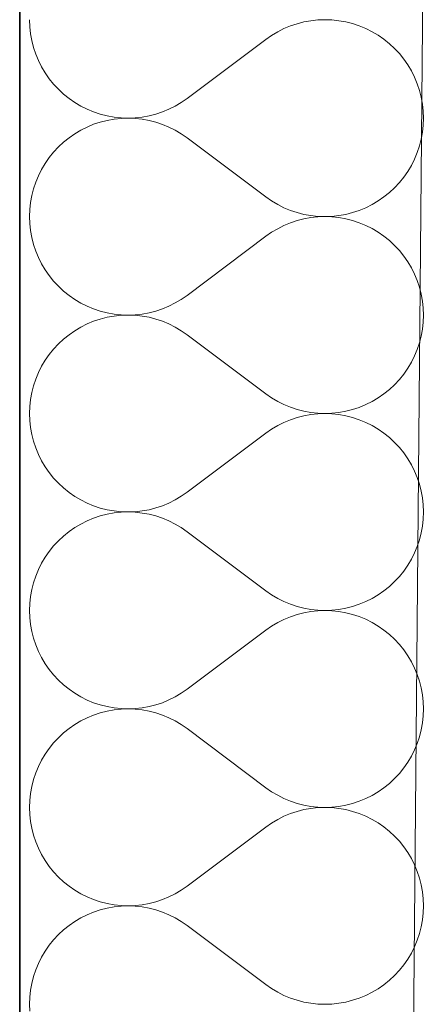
# Model space of a CAD drawing. Header units: millimetres. Extents: x -148444 to 51443, y -4810 to 453290.
# Tile 346 of 551: x -137998 to -137840, y 368695 to 369076. Entities that reach past the tile are written whole.
import ezdxf

# ---------------------------------------------------------------- set-up
doc = ezdxf.new("R2010")
doc.units = ezdxf.units.MM
doc.layers.add('- A - ocieplenie', color=8, linetype='Continuous')
doc.layers.add('Konstrukcja - Stropy', color=8, linetype='Continuous')

# ---------------------------------------------------------------- blocks, each defined once
blk = doc.blocks.new('*X26')
at = {"layer": '- A - ocieplenie', "linetype": 'Continuous', "lineweight": 13, "ltscale": 100}
for p, q in [((19781.29, 396509.28), (19781.39, 396506.56)), ((19882.23, 396506.87), (19879.72, 396505.82)), ((19884.81, 396507.73), (19882.23, 396506.87)), ((19887.45, 396508.4), (19884.81, 396507.73)), ((19890.13, 396508.89), (19887.45, 396508.4)), ((19892.83, 396509.18), (19890.13, 396508.89)), ((19895.55, 396509.28), (19892.83, 396509.18)), ((19898.27, 396509.18), (19895.55, 396509.28)), ((19900.97, 396508.89), (19898.27, 396509.18)), ((19903.65, 396508.41), (19900.97, 396508.89)), ((19906.29, 396507.74), (19903.65, 396508.41)), ((19908.87, 396506.88), (19906.29, 396507.74)), ((19911.38, 396505.84), (19908.87, 396506.88)), ((19781.39, 396506.56), (19781.68, 396503.85)), ((19781.68, 396503.85), (19782.16, 396501.18)), ((19874.95, 396503.21), (19872.72, 396501.66)), ((19877.29, 396504.6), (19874.95, 396503.21)), ((19879.72, 396505.82), (19877.29, 396504.6)), ((19913.82, 396504.63), (19911.38, 396505.84)), ((19916.16, 396503.24), (19913.82, 396504.63)), ((19918.39, 396501.69), (19916.16, 396503.24)), ((19782.16, 396501.18), (19782.83, 396498.54)), ((19872.72, 396501.66), (19842.24, 396478.8)), ((19920.51, 396499.98), (19918.39, 396501.69)), ((19922.5, 396498.13), (19920.51, 396499.98)), ((19782.83, 396498.54), (19783.69, 396495.96)), ((19783.69, 396495.96), (19784.73, 396493.45)), ((19924.36, 396496.14), (19922.5, 396498.13)), ((19926.07, 396494.02), (19924.36, 396496.14)), ((19784.73, 396493.45), (19785.95, 396491.01)), ((19927.62, 396491.79), (19926.07, 396494.02)), ((19929.01, 396489.45), (19927.62, 396491.79)), ((19785.95, 396491.01), (19787.34, 396488.67)), ((19787.34, 396488.67), (19788.89, 396486.44)), ((19930.22, 396487.01), (19929.01, 396489.45)), ((19788.89, 396486.44), (19790.6, 396484.32)), ((19790.6, 396484.32), (19792.46, 396482.33)), ((19931.27, 396484.5), (19930.22, 396487.01)), ((19932.13, 396481.92), (19931.27, 396484.5)), ((19792.46, 396482.33), (19794.45, 396480.48)), ((19794.45, 396480.48), (19796.57, 396478.77)), ((19932.8, 396479.28), (19932.13, 396481.92)), ((19796.57, 396478.77), (19798.8, 396477.22)), ((19798.8, 396477.22), (19801.14, 396475.83)), ((19837.67, 396475.86), (19840.01, 396477.25)), ((19840.01, 396477.25), (19842.24, 396478.8)), ((19933.28, 396476.61), (19932.8, 396479.28)), ((19933.57, 396473.9), (19933.28, 396476.61)), ((19801.14, 396475.83), (19803.57, 396474.62)), ((19803.57, 396474.62), (19806.09, 396473.58)), ((19806.09, 396473.58), (19808.67, 396472.72)), ((19808.67, 396472.72), (19811.31, 396472.05)), ((19827.51, 396472.06), (19830.14, 396472.73)), ((19830.14, 396472.73), (19832.72, 396473.6)), ((19832.72, 396473.6), (19835.24, 396474.64)), ((19835.24, 396474.64), (19837.67, 396475.86)), ((19933.67, 396471.18), (19933.57, 396473.9)), ((19806.09, 396468.79), (19803.57, 396467.75)), ((19808.67, 396469.65), (19806.09, 396468.79)), ((19811.31, 396470.32), (19808.67, 396469.65)), ((19811.31, 396472.05), (19813.98, 396471.57)), ((19813.98, 396470.8), (19811.31, 396470.32)), ((19813.98, 396471.57), (19816.69, 396471.28)), ((19816.69, 396471.09), (19813.98, 396470.8)), ((19816.69, 396471.28), (19819.41, 396471.18)), ((19819.41, 396471.18), (19816.69, 396471.09)), ((19819.41, 396471.18), (19822.13, 396471.28)), ((19822.13, 396471.08), (19819.41, 396471.18)), ((19822.13, 396471.28), (19824.83, 396471.57)), ((19824.83, 396470.79), (19822.13, 396471.08)), ((19824.83, 396471.57), (19827.51, 396472.06)), ((19827.51, 396470.31), (19824.83, 396470.79)), ((19830.14, 396469.63), (19827.51, 396470.31)), ((19832.72, 396468.77), (19830.14, 396469.63)), ((19835.24, 396467.73), (19832.72, 396468.77)), ((19933.57, 396468.46), (19933.67, 396471.18)), ((19798.8, 396465.14), (19796.57, 396463.59)), ((19801.14, 396466.53), (19798.8, 396465.14)), ((19803.57, 396467.75), (19801.14, 396466.53)), ((19837.67, 396466.51), (19835.24, 396467.73)), ((19840.01, 396465.12), (19837.67, 396466.51)), ((19842.24, 396463.56), (19840.01, 396465.12)), ((19932.8, 396463.08), (19933.28, 396465.76)), ((19933.28, 396465.76), (19933.57, 396468.46)), ((19794.45, 396461.89), (19792.46, 396460.03)), ((19796.57, 396463.59), (19794.45, 396461.89)), ((19872.72, 396440.71), (19842.24, 396463.56)), ((19932.13, 396460.45), (19932.8, 396463.08)), ((19790.6, 396458.04), (19788.89, 396455.93)), ((19792.46, 396460.03), (19790.6, 396458.04)), ((19930.22, 396455.35), (19931.27, 396457.86)), ((19931.27, 396457.86), (19932.13, 396460.45)), ((19787.34, 396453.69), (19785.95, 396451.35)), ((19788.89, 396455.93), (19787.34, 396453.69)), ((19929.01, 396452.92), (19930.22, 396455.35)), ((19785.95, 396451.35), (19784.73, 396448.92)), ((19926.07, 396448.34), (19927.62, 396450.58)), ((19927.62, 396450.58), (19929.01, 396452.92)), ((19783.69, 396446.41), (19782.83, 396443.82)), ((19784.73, 396448.92), (19783.69, 396446.41)), ((19922.5, 396444.24), (19924.36, 396446.23)), ((19924.36, 396446.23), (19926.07, 396448.34)), ((19782.83, 396443.82), (19782.16, 396441.19)), ((19918.39, 396440.68), (19920.51, 396442.38)), ((19920.51, 396442.38), (19922.5, 396444.24)), ((19781.68, 396438.51), (19781.39, 396435.81)), ((19782.16, 396441.19), (19781.68, 396438.51)), ((19872.72, 396440.71), (19874.95, 396439.15)), ((19874.95, 396439.15), (19877.29, 396437.76)), ((19913.82, 396437.74), (19916.16, 396439.13)), ((19916.16, 396439.13), (19918.39, 396440.68)), ((19781.39, 396435.81), (19781.29, 396433.09)), ((19877.29, 396437.76), (19879.72, 396436.54)), ((19879.72, 396436.54), (19882.23, 396435.5)), ((19882.23, 396435.5), (19884.81, 396434.64)), ((19884.81, 396434.64), (19887.45, 396433.96)), ((19903.65, 396433.95), (19906.29, 396434.62)), ((19906.29, 396434.62), (19908.87, 396435.48)), ((19908.87, 396435.48), (19911.38, 396436.52)), ((19911.38, 396436.52), (19913.82, 396437.74)), ((19781.29, 396433.09), (19781.39, 396430.37)), ((19882.23, 396430.67), (19879.72, 396429.63)), ((19884.81, 396431.54), (19882.23, 396430.67)), ((19887.45, 396432.21), (19884.81, 396431.54)), ((19887.45, 396433.96), (19890.13, 396433.48)), ((19890.13, 396432.7), (19887.45, 396432.21)), ((19890.13, 396433.48), (19892.83, 396433.19)), ((19892.83, 396432.99), (19890.13, 396432.7)), ((19892.83, 396433.19), (19895.55, 396433.09)), ((19895.55, 396433.09), (19892.83, 396432.99)), ((19895.55, 396433.09), (19898.27, 396433.18)), ((19898.27, 396432.99), (19895.55, 396433.09)), ((19898.27, 396433.18), (19900.97, 396433.47)), ((19900.97, 396432.7), (19898.27, 396432.99)), ((19900.97, 396433.47), (19903.65, 396433.95)), ((19903.65, 396432.22), (19900.97, 396432.7)), ((19906.29, 396431.55), (19903.65, 396432.22)), ((19908.87, 396430.69), (19906.29, 396431.55)), ((19911.38, 396429.65), (19908.87, 396430.69)), ((19781.39, 396430.37), (19781.68, 396427.66)), ((19781.68, 396427.66), (19782.16, 396424.99)), ((19874.95, 396427.02), (19872.72, 396425.47)), ((19877.29, 396428.41), (19874.95, 396427.02)), ((19879.72, 396429.63), (19877.29, 396428.41)), ((19913.82, 396428.44), (19911.38, 396429.65)), ((19916.16, 396427.05), (19913.82, 396428.44)), ((19918.39, 396425.5), (19916.16, 396427.05)), ((19782.16, 396424.99), (19782.83, 396422.35)), ((19872.72, 396425.47), (19842.24, 396402.61)), ((19920.51, 396423.79), (19918.39, 396425.5)), ((19922.5, 396421.94), (19920.51, 396423.79)), ((19782.83, 396422.35), (19783.69, 396419.77)), ((19783.69, 396419.77), (19784.73, 396417.26)), ((19924.36, 396419.95), (19922.5, 396421.94)), ((19926.07, 396417.83), (19924.36, 396419.95)), ((19784.73, 396417.26), (19785.95, 396414.82)), ((19927.62, 396415.6), (19926.07, 396417.83)), ((19929.01, 396413.26), (19927.62, 396415.6)), ((19785.95, 396414.82), (19787.34, 396412.48)), ((19787.34, 396412.48), (19788.89, 396410.25)), ((19930.22, 396410.82), (19929.01, 396413.26)), ((19788.89, 396410.25), (19790.6, 396408.13)), ((19790.6, 396408.13), (19792.46, 396406.14)), ((19931.27, 396408.31), (19930.22, 396410.82)), ((19932.13, 396405.73), (19931.27, 396408.31)), ((19792.46, 396406.14), (19794.45, 396404.29)), ((19794.45, 396404.29), (19796.57, 396402.58)), ((19932.8, 396403.09), (19932.13, 396405.73)), ((19796.57, 396402.58), (19798.8, 396401.03)), ((19798.8, 396401.03), (19801.14, 396399.64)), ((19837.67, 396399.67), (19840.01, 396401.06)), ((19840.01, 396401.06), (19842.24, 396402.61)), ((19933.28, 396400.42), (19932.8, 396403.09)), ((19933.57, 396397.71), (19933.28, 396400.42)), ((19801.14, 396399.64), (19803.57, 396398.43)), ((19803.57, 396398.43), (19806.09, 396397.39)), ((19806.09, 396397.39), (19808.67, 396396.53)), ((19808.67, 396396.53), (19811.31, 396395.86)), ((19827.51, 396395.87), (19830.14, 396396.54)), ((19830.14, 396396.54), (19832.72, 396397.4)), ((19832.72, 396397.4), (19835.24, 396398.45)), ((19835.24, 396398.45), (19837.67, 396399.67)), ((19933.67, 396394.99), (19933.57, 396397.71)), ((19806.09, 396392.6), (19803.57, 396391.56)), ((19808.67, 396393.45), (19806.09, 396392.6)), ((19811.31, 396394.13), (19808.67, 396393.45)), ((19811.31, 396395.86), (19813.98, 396395.38)), ((19813.98, 396394.61), (19811.31, 396394.13)), ((19813.98, 396395.38), (19816.69, 396395.09)), ((19816.69, 396394.9), (19813.98, 396394.61)), ((19816.69, 396395.09), (19819.41, 396394.99)), ((19819.41, 396394.99), (19816.69, 396394.9)), ((19819.41, 396394.99), (19822.13, 396395.09)), ((19822.13, 396394.89), (19819.41, 396394.99)), ((19822.13, 396395.09), (19824.83, 396395.38)), ((19824.83, 396394.6), (19822.13, 396394.89)), ((19824.83, 396395.38), (19827.51, 396395.87)), ((19827.51, 396394.12), (19824.83, 396394.6)), ((19830.14, 396393.44), (19827.51, 396394.12)), ((19832.72, 396392.58), (19830.14, 396393.44)), ((19835.24, 396391.54), (19832.72, 396392.58)), ((19933.57, 396392.27), (19933.67, 396394.99)), ((19798.8, 396388.95), (19796.57, 396387.4)), ((19801.14, 396390.34), (19798.8, 396388.95)), ((19803.57, 396391.56), (19801.14, 396390.34)), ((19837.67, 396390.32), (19835.24, 396391.54)), ((19840.01, 396388.93), (19837.67, 396390.32)), ((19842.24, 396387.37), (19840.01, 396388.93)), ((19932.8, 396386.89), (19933.28, 396389.57)), ((19933.28, 396389.57), (19933.57, 396392.27)), ((19794.45, 396385.7), (19792.46, 396383.84)), ((19796.57, 396387.4), (19794.45, 396385.7)), ((19872.72, 396364.52), (19842.24, 396387.37)), ((19932.13, 396384.26), (19932.8, 396386.89)), ((19790.6, 396381.85), (19788.89, 396379.73)), ((19792.46, 396383.84), (19790.6, 396381.85)), ((19930.22, 396379.16), (19931.27, 396381.67)), ((19931.27, 396381.67), (19932.13, 396384.26)), ((19787.34, 396377.5), (19785.95, 396375.16)), ((19788.89, 396379.73), (19787.34, 396377.5)), ((19929.01, 396376.73), (19930.22, 396379.16)), ((19785.95, 396375.16), (19784.73, 396372.73)), ((19926.07, 396372.15), (19927.62, 396374.39)), ((19927.62, 396374.39), (19929.01, 396376.73)), ((19783.69, 396370.22), (19782.83, 396367.63)), ((19784.73, 396372.73), (19783.69, 396370.22)), ((19922.5, 396368.05), (19924.36, 396370.04)), ((19924.36, 396370.04), (19926.07, 396372.15)), ((19782.83, 396367.63), (19782.16, 396365)), ((19918.39, 396364.49), (19920.51, 396366.19)), ((19920.51, 396366.19), (19922.5, 396368.05)), ((19781.68, 396362.32), (19781.39, 396359.62)), ((19782.16, 396365), (19781.68, 396362.32)), ((19872.72, 396364.52), (19874.95, 396362.96)), ((19874.95, 396362.96), (19877.29, 396361.57)), ((19913.82, 396361.55), (19916.16, 396362.94)), ((19916.16, 396362.94), (19918.39, 396364.49)), ((19781.39, 396359.62), (19781.29, 396356.9)), ((19877.29, 396361.57), (19879.72, 396360.35)), ((19879.72, 396360.35), (19882.23, 396359.31)), ((19882.23, 396359.31), (19884.81, 396358.45)), ((19884.81, 396358.45), (19887.45, 396357.77)), ((19903.65, 396357.76), (19906.29, 396358.43)), ((19906.29, 396358.43), (19908.87, 396359.29)), ((19908.87, 396359.29), (19911.38, 396360.33)), ((19911.38, 396360.33), (19913.82, 396361.55)), ((19781.29, 396356.9), (19781.39, 396354.18)), ((19882.23, 396354.48), (19879.72, 396353.44)), ((19884.81, 396355.35), (19882.23, 396354.48)), ((19887.45, 396356.02), (19884.81, 396355.35)), ((19887.45, 396357.77), (19890.13, 396357.29)), ((19890.13, 396356.51), (19887.45, 396356.02)), ((19890.13, 396357.29), (19892.83, 396357)), ((19892.83, 396356.8), (19890.13, 396356.51)), ((19892.83, 396357), (19895.55, 396356.9)), ((19895.55, 396356.9), (19892.83, 396356.8)), ((19895.55, 396356.9), (19898.27, 396356.99)), ((19898.27, 396356.8), (19895.55, 396356.9)), ((19898.27, 396356.99), (19900.97, 396357.28)), ((19900.97, 396356.51), (19898.27, 396356.8)), ((19900.97, 396357.28), (19903.65, 396357.76)), ((19903.65, 396356.03), (19900.97, 396356.51)), ((19906.29, 396355.36), (19903.65, 396356.03)), ((19908.87, 396354.5), (19906.29, 396355.36)), ((19911.38, 396353.46), (19908.87, 396354.5)), ((19781.39, 396354.18), (19781.68, 396351.47)), ((19781.68, 396351.47), (19782.16, 396348.8)), ((19874.95, 396350.83), (19872.72, 396349.28)), ((19877.29, 396352.22), (19874.95, 396350.83)), ((19879.72, 396353.44), (19877.29, 396352.22)), ((19913.82, 396352.25), (19911.38, 396353.46)), ((19916.16, 396350.86), (19913.82, 396352.25)), ((19918.39, 396349.31), (19916.16, 396350.86)), ((19782.16, 396348.8), (19782.83, 396346.16)), ((19872.72, 396349.28), (19842.24, 396326.42)), ((19920.51, 396347.6), (19918.39, 396349.31)), ((19922.5, 396345.75), (19920.51, 396347.6)), ((19782.83, 396346.16), (19783.69, 396343.58)), ((19783.69, 396343.58), (19784.73, 396341.07)), ((19924.36, 396343.76), (19922.5, 396345.75)), ((19926.07, 396341.64), (19924.36, 396343.76)), ((19784.73, 396341.07), (19785.95, 396338.63)), ((19927.62, 396339.4), (19926.07, 396341.64)), ((19929.01, 396337.07), (19927.62, 396339.4)), ((19785.95, 396338.63), (19787.34, 396336.29)), ((19787.34, 396336.29), (19788.89, 396334.06)), ((19930.22, 396334.63), (19929.01, 396337.07)), ((19788.89, 396334.06), (19790.6, 396331.94)), ((19790.6, 396331.94), (19792.46, 396329.95)), ((19931.27, 396332.12), (19930.22, 396334.63)), ((19932.13, 396329.54), (19931.27, 396332.12)), ((19792.46, 396329.95), (19794.45, 396328.1)), ((19794.45, 396328.1), (19796.57, 396326.39)), ((19932.8, 396326.9), (19932.13, 396329.54)), ((19796.57, 396326.39), (19798.8, 396324.84)), ((19798.8, 396324.84), (19801.14, 396323.45)), ((19837.67, 396323.48), (19840.01, 396324.87)), ((19840.01, 396324.87), (19842.24, 396326.42)), ((19933.28, 396324.23), (19932.8, 396326.9)), ((19933.57, 396321.52), (19933.28, 396324.23)), ((19801.14, 396323.45), (19803.57, 396322.24)), ((19803.57, 396322.24), (19806.09, 396321.2)), ((19806.09, 396321.2), (19808.67, 396320.34)), ((19808.67, 396320.34), (19811.31, 396319.67)), ((19827.51, 396319.68), (19830.14, 396320.35)), ((19830.14, 396320.35), (19832.72, 396321.21)), ((19832.72, 396321.21), (19835.24, 396322.26)), ((19835.24, 396322.26), (19837.67, 396323.48)), ((19933.67, 396318.8), (19933.57, 396321.52)), ((19806.09, 396316.41), (19803.57, 396315.37)), ((19808.67, 396317.26), (19806.09, 396316.41)), ((19811.31, 396317.94), (19808.67, 396317.26)), ((19811.31, 396319.67), (19813.98, 396319.19)), ((19813.98, 396318.42), (19811.31, 396317.94)), ((19813.98, 396319.19), (19816.69, 396318.9)), ((19816.69, 396318.71), (19813.98, 396318.42)), ((19816.69, 396318.9), (19819.41, 396318.8)), ((19819.41, 396318.8), (19816.69, 396318.71)), ((19819.41, 396318.8), (19822.13, 396318.9)), ((19822.13, 396318.7), (19819.41, 396318.8)), ((19822.13, 396318.9), (19824.83, 396319.19)), ((19824.83, 396318.41), (19822.13, 396318.7)), ((19824.83, 396319.19), (19827.51, 396319.68)), ((19827.51, 396317.93), (19824.83, 396318.41)), ((19830.14, 396317.25), (19827.51, 396317.93)), ((19832.72, 396316.39), (19830.14, 396317.25)), ((19835.24, 396315.35), (19832.72, 396316.39)), ((19933.57, 396316.08), (19933.67, 396318.8)), ((19798.8, 396312.76), (19796.57, 396311.21)), ((19801.14, 396314.15), (19798.8, 396312.76)), ((19803.57, 396315.37), (19801.14, 396314.15)), ((19837.67, 396314.13), (19835.24, 396315.35)), ((19840.01, 396312.74), (19837.67, 396314.13)), ((19842.24, 396311.18), (19840.01, 396312.74)), ((19932.8, 396310.7), (19933.28, 396313.38)), ((19933.28, 396313.38), (19933.57, 396316.08)), ((19794.45, 396309.51), (19792.46, 396307.65)), ((19796.57, 396311.21), (19794.45, 396309.51)), ((19872.72, 396288.33), (19842.24, 396311.18)), ((19932.13, 396308.06), (19932.8, 396310.7)), ((19790.6, 396305.66), (19788.89, 396303.54)), ((19792.46, 396307.65), (19790.6, 396305.66)), ((19930.22, 396302.97), (19931.27, 396305.48)), ((19931.27, 396305.48), (19932.13, 396308.06)), ((19787.34, 396301.31), (19785.95, 396298.97)), ((19788.89, 396303.54), (19787.34, 396301.31)), ((19929.01, 396300.54), (19930.22, 396302.97)), ((19785.95, 396298.97), (19784.73, 396296.54)), ((19926.07, 396295.96), (19927.62, 396298.2)), ((19927.62, 396298.2), (19929.01, 396300.54)), ((19783.69, 396294.02), (19782.83, 396291.44)), ((19784.73, 396296.54), (19783.69, 396294.02)), ((19922.5, 396291.86), (19924.36, 396293.85)), ((19924.36, 396293.85), (19926.07, 396295.96)), ((19782.83, 396291.44), (19782.16, 396288.81)), ((19918.39, 396288.3), (19920.51, 396290)), ((19920.51, 396290), (19922.5, 396291.86)), ((19781.68, 396286.13), (19781.39, 396283.43)), ((19782.16, 396288.81), (19781.68, 396286.13)), ((19872.72, 396288.33), (19874.95, 396286.77)), ((19874.95, 396286.77), (19877.29, 396285.38)), ((19913.82, 396285.36), (19916.16, 396286.75)), ((19916.16, 396286.75), (19918.39, 396288.3)), ((19781.39, 396283.43), (19781.29, 396280.71)), ((19877.29, 396285.38), (19879.72, 396284.16)), ((19879.72, 396284.16), (19882.23, 396283.12)), ((19882.23, 396283.12), (19884.81, 396282.26)), ((19884.81, 396282.26), (19887.45, 396281.58)), ((19903.65, 396281.57), (19906.29, 396282.24)), ((19906.29, 396282.24), (19908.87, 396283.1)), ((19908.87, 396283.1), (19911.38, 396284.14)), ((19911.38, 396284.14), (19913.82, 396285.36)), ((19781.29, 396280.71), (19781.39, 396277.99)), ((19882.23, 396278.29), (19879.72, 396277.25)), ((19884.81, 396279.16), (19882.23, 396278.29)), ((19887.45, 396279.83), (19884.81, 396279.16)), ((19887.45, 396281.58), (19890.13, 396281.1)), ((19890.13, 396280.31), (19887.45, 396279.83)), ((19890.13, 396281.1), (19892.83, 396280.81)), ((19892.83, 396280.61), (19890.13, 396280.31)), ((19892.83, 396280.81), (19895.55, 396280.71)), ((19895.55, 396280.71), (19892.83, 396280.61)), ((19895.55, 396280.71), (19898.27, 396280.8)), ((19898.27, 396280.61), (19895.55, 396280.71)), ((19898.27, 396280.8), (19900.97, 396281.09)), ((19900.97, 396280.32), (19898.27, 396280.61)), ((19900.97, 396281.09), (19903.65, 396281.57)), ((19903.65, 396279.84), (19900.97, 396280.32)), ((19906.29, 396279.17), (19903.65, 396279.84)), ((19908.87, 396278.31), (19906.29, 396279.17)), ((19911.38, 396277.27), (19908.87, 396278.31)), ((19781.39, 396277.99), (19781.68, 396275.28)), ((19781.68, 396275.28), (19782.16, 396272.61)), ((19874.95, 396274.64), (19872.72, 396273.09)), ((19877.29, 396276.03), (19874.95, 396274.64)), ((19879.72, 396277.25), (19877.29, 396276.03)), ((19913.82, 396276.05), (19911.38, 396277.27)), ((19916.16, 396274.67), (19913.82, 396276.05)), ((19918.39, 396273.12), (19916.16, 396274.67)), ((19782.16, 396272.61), (19782.83, 396269.97)), ((19872.72, 396273.09), (19842.24, 396250.23)), ((19920.51, 396271.41), (19918.39, 396273.12)), ((19922.5, 396269.56), (19920.51, 396271.41)), ((19782.83, 396269.97), (19783.69, 396267.39)), ((19783.69, 396267.39), (19784.73, 396264.88)), ((19924.36, 396267.57), (19922.5, 396269.56)), ((19926.07, 396265.45), (19924.36, 396267.57)), ((19784.73, 396264.88), (19785.95, 396262.44)), ((19927.62, 396263.21), (19926.07, 396265.45)), ((19929.01, 396260.88), (19927.62, 396263.21)), ((19785.95, 396262.44), (19787.34, 396260.1)), ((19787.34, 396260.1), (19788.89, 396257.87)), ((19930.22, 396258.44), (19929.01, 396260.88)), ((19788.89, 396257.87), (19790.6, 396255.75)), ((19790.6, 396255.75), (19792.46, 396253.76)), ((19931.27, 396255.93), (19930.22, 396258.44)), ((19932.13, 396253.35), (19931.27, 396255.93)), ((19792.46, 396253.76), (19794.45, 396251.91)), ((19794.45, 396251.91), (19796.57, 396250.2)), ((19932.8, 396250.71), (19932.13, 396253.35)), ((19796.57, 396250.2), (19798.8, 396248.65)), ((19798.8, 396248.65), (19801.14, 396247.26)), ((19837.67, 396247.29), (19840.01, 396248.68)), ((19840.01, 396248.68), (19842.24, 396250.23)), ((19933.28, 396248.03), (19932.8, 396250.71)), ((19933.57, 396245.33), (19933.28, 396248.03)), ((19801.14, 396247.26), (19803.57, 396246.05)), ((19803.57, 396246.05), (19806.09, 396245.01)), ((19806.09, 396245.01), (19808.67, 396244.15)), ((19808.67, 396244.15), (19811.31, 396243.48)), ((19827.51, 396243.49), (19830.14, 396244.16)), ((19830.14, 396244.16), (19832.72, 396245.02)), ((19832.72, 396245.02), (19835.24, 396246.07)), ((19835.24, 396246.07), (19837.67, 396247.29)), ((19933.67, 396242.61), (19933.57, 396245.33)), ((19806.09, 396240.22), (19803.57, 396239.18)), ((19808.67, 396241.07), (19806.09, 396240.22)), ((19811.31, 396241.75), (19808.67, 396241.07)), ((19811.31, 396243.48), (19813.98, 396243)), ((19813.98, 396242.23), (19811.31, 396241.75)), ((19813.98, 396243), (19816.69, 396242.71)), ((19816.69, 396242.52), (19813.98, 396242.23)), ((19816.69, 396242.71), (19819.41, 396242.61)), ((19819.41, 396242.61), (19816.69, 396242.52)), ((19819.41, 396242.61), (19822.13, 396242.71)), ((19822.13, 396242.51), (19819.41, 396242.61)), ((19822.13, 396242.71), (19824.83, 396243)), ((19824.83, 396242.22), (19822.13, 396242.51)), ((19824.83, 396243), (19827.51, 396243.49)), ((19827.51, 396241.73), (19824.83, 396242.22)), ((19830.14, 396241.06), (19827.51, 396241.73)), ((19832.72, 396240.2), (19830.14, 396241.06)), ((19835.24, 396239.16), (19832.72, 396240.2)), ((19933.57, 396239.89), (19933.67, 396242.61)), ((19798.8, 396236.57), (19796.57, 396235.02)), ((19801.14, 396237.96), (19798.8, 396236.57)), ((19803.57, 396239.18), (19801.14, 396237.96)), ((19837.67, 396237.94), (19835.24, 396239.16)), ((19840.01, 396236.55), (19837.67, 396237.94)), ((19842.24, 396234.99), (19840.01, 396236.55)), ((19932.8, 396234.51), (19933.28, 396237.19)), ((19933.28, 396237.19), (19933.57, 396239.89)), ((19794.45, 396233.32), (19792.46, 396231.46)), ((19796.57, 396235.02), (19794.45, 396233.32)), ((19872.72, 396212.14), (19842.24, 396234.99)), ((19932.13, 396231.87), (19932.8, 396234.51)), ((19790.6, 396229.47), (19788.89, 396227.35)), ((19792.46, 396231.46), (19790.6, 396229.47)), ((19930.22, 396226.78), (19931.27, 396229.29)), ((19931.27, 396229.29), (19932.13, 396231.87)), ((19787.34, 396225.12), (19785.95, 396222.78)), ((19788.89, 396227.35), (19787.34, 396225.12)), ((19929.01, 396224.35), (19930.22, 396226.78)), ((19785.95, 396222.78), (19784.73, 396220.35)), ((19926.07, 396219.77), (19927.62, 396222.01)), ((19927.62, 396222.01), (19929.01, 396224.35)), ((19783.69, 396217.83), (19782.83, 396215.25)), ((19784.73, 396220.35), (19783.69, 396217.83)), ((19922.5, 396215.67), (19924.36, 396217.66)), ((19924.36, 396217.66), (19926.07, 396219.77)), ((19782.83, 396215.25), (19782.16, 396212.62)), ((19918.39, 396212.11), (19920.51, 396213.81)), ((19920.51, 396213.81), (19922.5, 396215.67)), ((19781.68, 396209.94), (19781.39, 396207.23)), ((19782.16, 396212.62), (19781.68, 396209.94)), ((19872.72, 396212.14), (19874.95, 396210.58)), ((19874.95, 396210.58), (19877.29, 396209.19)), ((19913.82, 396209.17), (19916.16, 396210.56)), ((19916.16, 396210.56), (19918.39, 396212.11)), ((19781.39, 396207.23), (19781.29, 396204.52)), ((19877.29, 396209.19), (19879.72, 396207.97)), ((19879.72, 396207.97), (19882.23, 396206.93)), ((19882.23, 396206.93), (19884.81, 396206.07)), ((19884.81, 396206.07), (19887.45, 396205.39)), ((19903.65, 396205.38), (19906.29, 396206.05)), ((19906.29, 396206.05), (19908.87, 396206.91)), ((19908.87, 396206.91), (19911.38, 396207.95)), ((19911.38, 396207.95), (19913.82, 396209.17)), ((19781.29, 396204.52), (19781.39, 396201.8)), ((19882.23, 396202.1), (19879.72, 396201.06)), ((19884.81, 396202.96), (19882.23, 396202.1)), ((19887.45, 396203.64), (19884.81, 396202.96)), ((19887.45, 396205.39), (19890.13, 396204.91)), ((19890.13, 396204.12), (19887.45, 396203.64)), ((19890.13, 396204.91), (19892.83, 396204.61)), ((19892.83, 396204.42), (19890.13, 396204.12)), ((19892.83, 396204.61), (19895.55, 396204.52)), ((19895.55, 396204.52), (19892.83, 396204.42)), ((19895.55, 396204.52), (19898.27, 396204.61)), ((19898.27, 396204.42), (19895.55, 396204.52)), ((19898.27, 396204.61), (19900.97, 396204.9)), ((19900.97, 396204.13), (19898.27, 396204.42)), ((19900.97, 396204.9), (19903.65, 396205.38)), ((19903.65, 396203.65), (19900.97, 396204.13)), ((19906.29, 396202.98), (19903.65, 396203.65)), ((19908.87, 396202.12), (19906.29, 396202.98)), ((19911.38, 396201.08), (19908.87, 396202.12)), ((19781.39, 396201.8), (19781.68, 396199.09)), ((19781.68, 396199.09), (19782.16, 396196.42)), ((19874.95, 396198.45), (19872.72, 396196.9)), ((19877.29, 396199.84), (19874.95, 396198.45)), ((19879.72, 396201.06), (19877.29, 396199.84)), ((19913.82, 396199.86), (19911.38, 396201.08)), ((19916.16, 396198.48), (19913.82, 396199.86)), ((19918.39, 396196.93), (19916.16, 396198.48)), ((19782.16, 396196.42), (19782.83, 396193.78)), ((19872.72, 396196.9), (19842.24, 396174.04)), ((19920.51, 396195.22), (19918.39, 396196.93)), ((19922.5, 396193.37), (19920.51, 396195.22)), ((19782.83, 396193.78), (19783.69, 396191.2)), ((19783.69, 396191.2), (19784.73, 396188.68)), ((19924.36, 396191.38), (19922.5, 396193.37)), ((19926.07, 396189.26), (19924.36, 396191.38)), ((19784.73, 396188.68), (19785.95, 396186.25)), ((19927.62, 396187.02), (19926.07, 396189.26)), ((19929.01, 396184.68), (19927.62, 396187.02)), ((19785.95, 396186.25), (19787.34, 396183.91)), ((19787.34, 396183.91), (19788.89, 396181.68)), ((19930.22, 396182.25), (19929.01, 396184.68)), ((19788.89, 396181.68), (19790.6, 396179.56)), ((19790.6, 396179.56), (19792.46, 396177.57)), ((19931.27, 396179.74), (19930.22, 396182.25)), ((19932.13, 396177.16), (19931.27, 396179.74)), ((19792.46, 396177.57), (19794.45, 396175.72)), ((19794.45, 396175.72), (19796.57, 396174.01)), ((19932.8, 396174.52), (19932.13, 396177.16)), ((19796.57, 396174.01), (19798.8, 396172.46)), ((19798.8, 396172.46), (19801.14, 396171.07)), ((19837.67, 396171.1), (19840.01, 396172.49)), ((19840.01, 396172.49), (19842.24, 396174.04)), ((19933.28, 396171.84), (19932.8, 396174.52)), ((19933.57, 396169.14), (19933.28, 396171.84)), ((19801.14, 396171.07), (19803.57, 396169.86)), ((19803.57, 396169.86), (19806.09, 396168.82)), ((19806.09, 396168.82), (19808.67, 396167.96)), ((19808.67, 396167.96), (19811.31, 396167.29)), ((19827.51, 396167.3), (19830.14, 396167.97)), ((19830.14, 396167.97), (19832.72, 396168.83)), ((19832.72, 396168.83), (19835.24, 396169.88)), ((19835.24, 396169.88), (19837.67, 396171.1)), ((19933.67, 396166.42), (19933.57, 396169.14)), ((19806.09, 396164.03), (19803.57, 396162.99)), ((19808.67, 396164.88), (19806.09, 396164.03)), ((19811.31, 396165.55), (19808.67, 396164.88)), ((19811.31, 396167.29), (19813.98, 396166.81)), ((19813.98, 396166.04), (19811.31, 396165.55)), ((19813.98, 396166.81), (19816.69, 396166.52)), ((19816.69, 396166.33), (19813.98, 396166.04)), ((19816.69, 396166.52), (19819.41, 396166.42)), ((19819.41, 396166.42), (19816.69, 396166.33)), ((19819.41, 396166.42), (19822.13, 396166.52)), ((19822.13, 396166.32), (19819.41, 396166.42)), ((19822.13, 396166.52), (19824.83, 396166.81)), ((19824.83, 396166.03), (19822.13, 396166.32)), ((19824.83, 396166.81), (19827.51, 396167.3)), ((19827.51, 396165.54), (19824.83, 396166.03)), ((19830.14, 396164.87), (19827.51, 396165.54)), ((19832.72, 396164.01), (19830.14, 396164.87)), ((19835.24, 396162.97), (19832.72, 396164.01)), ((19933.57, 396163.7), (19933.67, 396166.42)), ((19798.8, 396160.38), (19796.57, 396158.83)), ((19801.14, 396161.77), (19798.8, 396160.38)), ((19803.57, 396162.99), (19801.14, 396161.77)), ((19837.67, 396161.75), (19835.24, 396162.97)), ((19840.01, 396160.36), (19837.67, 396161.75)), ((19842.24, 396158.8), (19840.01, 396160.36)), ((19932.8, 396158.32), (19933.28, 396161)), ((19933.28, 396161), (19933.57, 396163.7)), ((19794.45, 396157.12), (19792.46, 396155.27)), ((19796.57, 396158.83), (19794.45, 396157.12)), ((19872.72, 396135.94), (19842.24, 396158.8)), ((19932.13, 396155.68), (19932.8, 396158.32)), ((19790.6, 396153.28), (19788.89, 396151.16)), ((19792.46, 396155.27), (19790.6, 396153.28)), ((19930.22, 396150.59), (19931.27, 396153.1)), ((19931.27, 396153.1), (19932.13, 396155.68)), ((19787.34, 396148.93), (19785.95, 396146.59)), ((19788.89, 396151.16), (19787.34, 396148.93)), ((19929.01, 396148.16), (19930.22, 396150.59)), ((19785.95, 396146.59), (19784.73, 396144.16)), ((19926.07, 396143.58), (19927.62, 396145.82)), ((19927.62, 396145.82), (19929.01, 396148.16)), ((19783.69, 396141.64), (19782.83, 396139.06)), ((19784.73, 396144.16), (19783.69, 396141.64)), ((19922.5, 396139.47), (19924.36, 396141.47)), ((19924.36, 396141.47), (19926.07, 396143.58)), ((19782.83, 396139.06), (19782.16, 396136.43)), ((19918.39, 396135.92), (19920.51, 396137.62)), ((19920.51, 396137.62), (19922.5, 396139.47)), ((19781.68, 396133.75), (19781.39, 396131.04)), ((19782.16, 396136.43), (19781.68, 396133.75)), ((19872.72, 396135.94), (19874.95, 396134.39)), ((19874.95, 396134.39), (19877.29, 396133)), ((19913.82, 396132.98), (19916.16, 396134.36)), ((19916.16, 396134.36), (19918.39, 396135.92)), ((19781.39, 396131.04), (19781.29, 396128.33)), ((19877.29, 396133), (19879.72, 396131.78)), ((19879.72, 396131.78), (19882.23, 396130.74)), ((19882.23, 396130.74), (19884.81, 396129.88)), ((19884.81, 396129.88), (19887.45, 396129.2)), ((19903.65, 396129.19), (19906.29, 396129.86)), ((19906.29, 396129.86), (19908.87, 396130.72)), ((19908.87, 396130.72), (19911.38, 396131.76)), ((19911.38, 396131.76), (19913.82, 396132.98)), ((19781.29, 396128.33), (19781.39, 396125.61)), ((19887.45, 396129.2), (19890.13, 396128.72)), ((19890.13, 396128.72), (19892.83, 396128.42)), ((19892.83, 396128.42), (19895.55, 396128.33)), ((19895.55, 396128.33), (19898.27, 396128.42)), ((19898.27, 396128.42), (19900.97, 396128.71)), ((19900.97, 396128.71), (19903.65, 396129.19))]:
    blk.add_line(p, q, dxfattribs=at)

msp = doc.modelspace()

# ---------------------------------------------------------------- linework, layer by layer
at = {"layer": '- A - ocieplenie', "color": 8, "linetype": 'Continuous', "lineweight": 35, "ltscale": 100, "flags": 128}
msp.add_lwpolyline([(-137998.33, 370349.04), (-137998.33, 368629.04)], dxfattribs=at)
at = {"layer": 'Konstrukcja - Stropy', "color": 8, "linetype": 'Continuous', "lineweight": 13, "ltscale": 100, "flags": 128}
msp.add_lwpolyline([(-137849.06, 368336.55), (-135002.49, 368335.19), (-135002.49, 370229.04), (-137832.18, 370229.04)], close=True, dxfattribs=at)

# ---------------------------------------------------------------- block references
at = {"color": 8, "linetype": 'Continuous', "lineweight": 20, "ltscale": 100}
msp.add_blockref('*X26', (-157775.81, -27433.59), dxfattribs=at)

doc.saveas('drawing.dxf')
